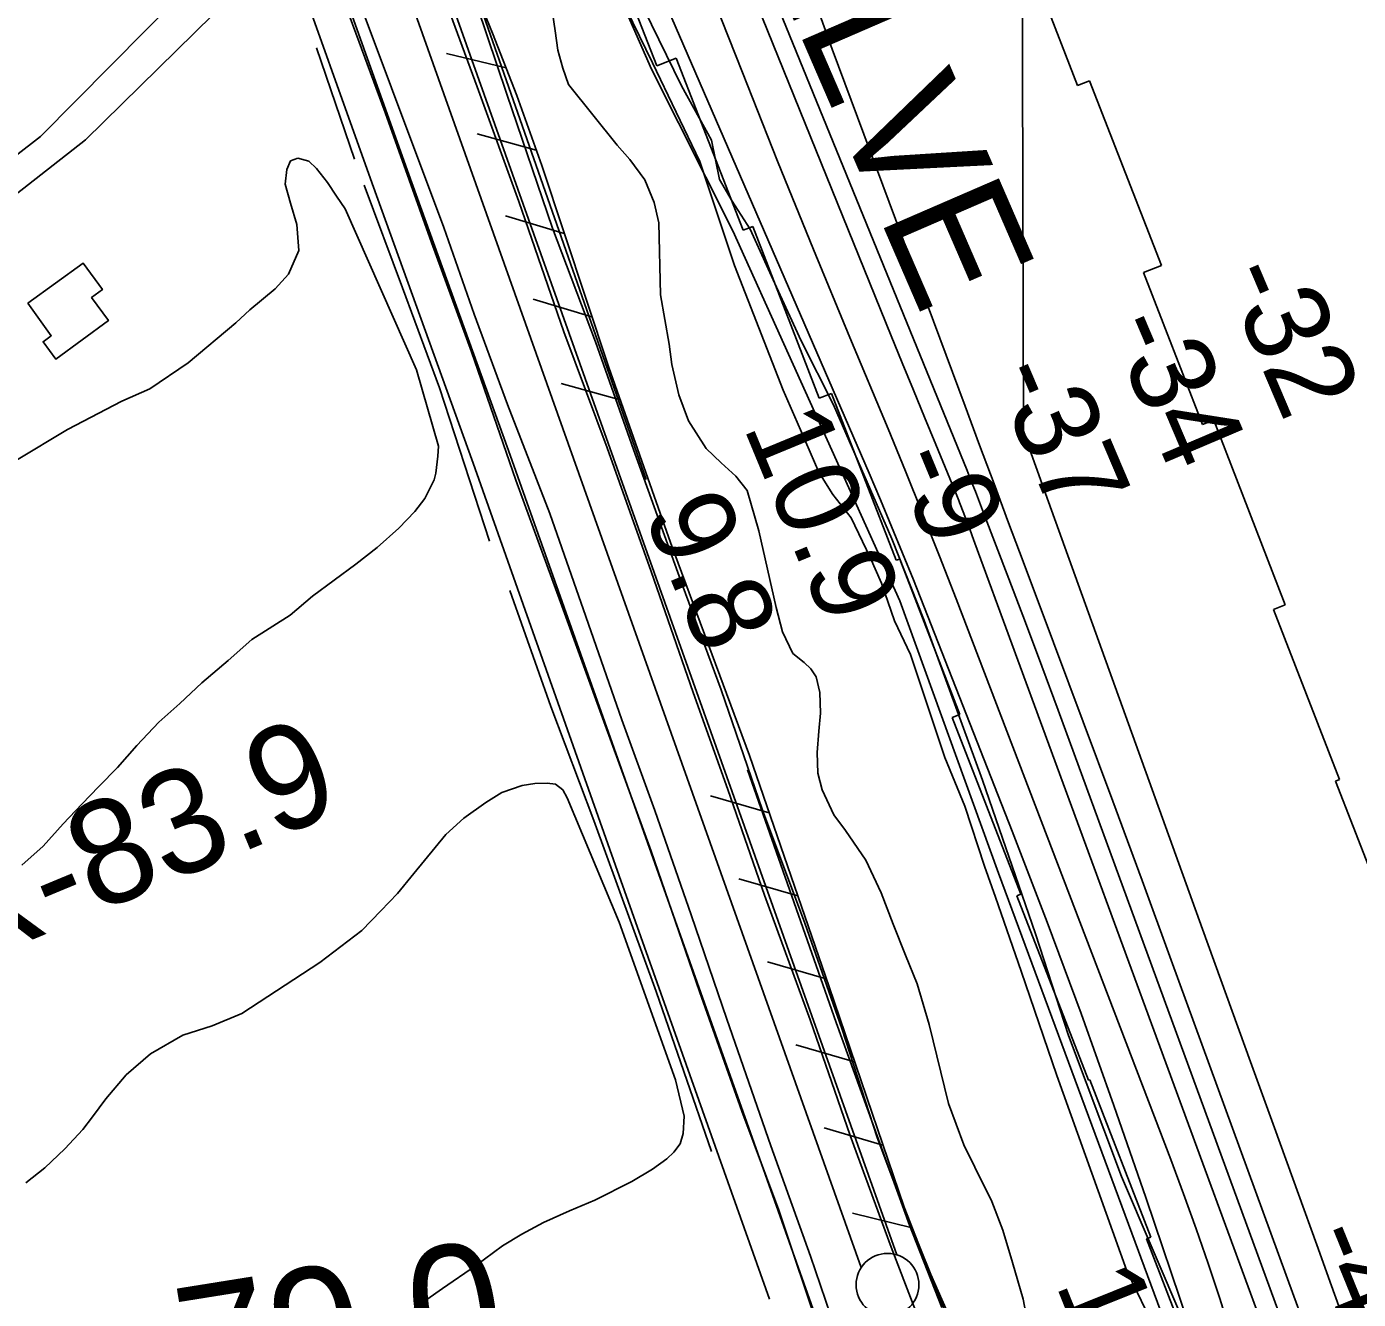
# Model space of a CAD drawing. Extents: x 3715084 to 3753216, y 488173 to 513963.
# Drawn here: x 3730590 to 3731651, y 509918 to 510932 of the extents above; entities that cross this region are included whole.
import ezdxf

# ---------------------------------------------------------------- set-up
doc = ezdxf.new("R2010")
doc.units = 0
for name, color, linetype in [('V-BLDG-OTLN', 7, 'Continuous'), ('V-FLOD-BASE', 7, 'Continuous'), ('V-LEVE-TOET', 7, 'Continuous'), ('V-RIVR-EDGE', 7, 'Continuous'), ('V-RIVR-RANG', 7, 'Continuous'), ('V-RIVR-RANG-IDEN', 7, 'Continuous'), ('V-ROAD-CNTR', 7, 'Continuous'), ('V-RRAP-FSHR', 7, 'Continuous'), ('V-RRAP-RVMT', 7, 'Continuous'), ('V-RRAP-RVMT-IDEN', 7, 'Continuous'), ('V-SITE-VEGE', 7, 'Continuous'), ('V-SURV-IDEN', 7, 'Continuous'), ('V-SURV-LINE', 7, 'Continuous'), ('V-TOPO-DPTH', 7, 'Continuous'), ('V-TOPO-MINR', 7, 'Continuous'), ('V-TOPO-SHOR', 7, 'Continuous'), ('V-TOPO-WATR', 7, 'Continuous')]:
    doc.layers.add(name, color=color, linetype=linetype)

msp = doc.modelspace()

# ---------------------------------------------------------------- linework, layer by layer
at = {"layer": 'V-BLDG-OTLN'}
msp.add_lwpolyline([(3730590.6, 510711.8), (3730634.8, 510743.9), (3730650.2, 510722.8), (3730641.5, 510716.4), (3730654.9, 510698), (3730613, 510667.4), (3730602.9, 510681.2), (3730609.4, 510685.9)], close=True, dxfattribs=at)
at = {"layer": 'V-FLOD-BASE'}
msp.add_lwpolyline([(3731316.4, 509861.8), (3731278.8, 509959.3), (3731246.1, 510048.2), (3731214.3, 510140.4), (3731177.9, 510239.9), (3731148.7, 510324.1), (3731121.1, 510401.4), (3731087.7, 510497.9), (3731052.5, 510596.7), (3731018, 510689.1), (3730982.1, 510793), (3730948.9, 510884.4), (3730915.7, 510974.8)], dxfattribs=at)
at = {"layer": 'V-LEVE-TOET'}
for points in [[(3731246.4, 509858.6), (3731214.7, 509952.2), (3731182.9, 510040.1), (3731148, 510141.1), (3731119.5, 510224.3), (3731090.5, 510307.5), (3731064.1, 510379.6), (3731035.4, 510462.1), (3731006.8, 510544.3), (3730973.1, 510631), (3730946.5, 510703.1), (3730922.4, 510772.3), (3730880.6, 510883.7), (3730845.4, 510978.2)], [(3731347.7, 509852.9), (3731310.6, 509937.4), (3731284.2, 510002.8), (3731267.7, 510046.8), (3731239.7, 510133.7), (3731210, 510217.7), (3731176.3, 510307.6), (3731143.5, 510403.6), (3731112.3, 510487.6), (3731073.4, 510595.2), (3731043.2, 510681.2), (3731009, 510771.6), (3730972.6, 510878.5), (3730941.1, 510971.8)]]:
    msp.add_lwpolyline(points, dxfattribs=at)
at = {"layer": 'V-RIVR-EDGE'}
msp.add_lwpolyline([(3731057.9, 510995.7), (3731111.7, 510885.1), (3731135.6, 510841.8), (3731142.1, 510810.6), (3731152.3, 510793.2), (3731166.6, 510770.9), (3731187.5, 510724.6), (3731207.2, 510682), (3731232.9, 510630.9), (3731279.5, 510523.9), (3731305.1, 510459), (3731351.6, 510331.6), (3731394, 510209), (3731420.2, 510127.9), (3731462.5, 510015.6), (3731512.1, 509899.6)], dxfattribs=at)
at = {"layer": 'V-ROAD-CNTR'}
for points in [[(3730316.4, 511915.4), (3730336.3, 511885.2), (3730410.4, 511773.5), (3730526.2, 511594.3), (3730562.2, 511541.4), (3730579.8, 511515.9), (3730592.1, 511497.3), (3730603.1, 511480.4), (3730615.6, 511461.5), (3730627.7, 511438.1), (3730637.5, 511419.9), (3730646.3, 511401.4), (3730661.1, 511369.3), (3730684, 511312.4), (3730743.2, 511145.4), (3730796.8, 510998.9), (3730865.3, 510807.3), (3730945.7, 510584.4), (3731059.2, 510263.6), (3731182, 509917.9)], [(3730352, 511915.8), (3730361.3, 511901.7), (3730435.5, 511790), (3730551.2, 511610.8), (3730587, 511558.4), (3730604.6, 511532.7), (3730617.2, 511513.8), (3730628.2, 511496.9), (3730641.5, 511476.7), (3730654.3, 511452.1), (3730664.2, 511433.4), (3730673.5, 511414.1), (3730688.6, 511381.2), (3730712.1, 511323), (3730771.4, 511155.5), (3730825, 511009.1), (3730893.5, 510817.4), (3730973.9, 510594.5), (3731087.5, 510273.6), (3731234.3, 509860.2), (3731380, 509453.3), (3731512.3, 509081.7), (3731621.1, 508778)]]:
    msp.add_lwpolyline(points, dxfattribs=at)
at = {"layer": 'V-RRAP-FSHR'}
for p, q in [((3730971.9, 510899.6), (3730924.4, 510911.1)), ((3730996, 510833.9), (3730949, 510846.9)), ((3731018.3, 510767.5), (3730971.5, 510781.5)), ((3731040.4, 510701.1), (3730993.6, 510715.1)), ((3731062.9, 510634.8), (3731015.8, 510647.9)), ((3731181.7, 510305.6), (3731134.8, 510319.1)), ((3731204.4, 510239.4), (3731157.5, 510252.9)), ((3731227.2, 510173.2), (3731180.3, 510186.7)), ((3731249.8, 510107), (3731202.9, 510120.6)), ((3731272.4, 510040.7), (3731225.5, 510054.3)), ((3731295.7, 509974.7), (3731248.2, 509986.3))]:
    msp.add_line(p, q, dxfattribs=at)
for points in [[(3730590.5, 511915.5), (3730640.5, 511810.1), (3730674.7, 511749.4), (3730942.4, 511229.9), (3731087.9, 510898.6), (3731152.8, 510769.6), (3731285.7, 510474.7), (3731364.4, 510257.4), (3731589.4, 509649.7), (3731673.3, 509366.3), (3731711.1, 509159.8), (3731810.3, 508873.9), (3731844.6, 508709.1), (3731864, 508582.5), (3731911.6, 508444.4), (3731969.6, 508298.6), (3732012.2, 508218.2), (3732090.6, 508029.4), (3732177.2, 507789.4), (3732249.3, 507529.5), (3732381.1, 506955.7), (3732463.5, 506674), (3732519.3, 506357.3)], [(3730888.9, 511115.9), (3730921, 511035.8), (3731083.5, 510571.3)], [(3730942.1, 510974.2), (3730961.1, 510927.2), (3730980.5, 510877.6), (3731000.4, 510821.8), (3731053.8, 510660.5), (3731103.1, 510521.2), (3731166, 510351.2), (3731229.4, 510166.8), (3731289.3, 509991.2), (3731333, 509879)], [(3731164.5, 510339.9), (3731235, 510138.4), (3731293.6, 509976.8), (3731319.3, 509911.2)]]:
    msp.add_lwpolyline(points, dxfattribs=at)
at = {"layer": 'V-RRAP-RVMT'}
for p, q in [((3731092, 510901.2), (3731034.9, 511048.5)), ((3731378.3, 511012.2), (3731427.4, 510885.5)), ((3731107.6, 510907.3), (3731092, 510901.2)), ((3731160.9, 510770), (3731107.6, 510907.3)), ((3731427.4, 510885.5), (3731437.1, 510889.2)), ((3731437.1, 510889.2), (3731494.3, 510741.9)), ((3731168.6, 510773), (3731160.9, 510770)), ((3731221.6, 510636.1), (3731168.6, 510773)), ((3731494.3, 510741.9), (3731480, 510736.4)), ((3731480, 510736.4), (3731527, 510615.1)), ((3731231.4, 510640), (3731221.6, 510636.1)), ((3731283, 510506.9), (3731231.4, 510640)), ((3731527, 510615.1), (3731536.1, 510618.6)), ((3731536.1, 510618.6), (3731593.1, 510471.5)), ((3731285.7, 510507.9), (3731283, 510506.9)), ((3731333.6, 510384), (3731285.7, 510507.9)), ((3731593.1, 510471.5), (3731583.6, 510467.8)), ((3731583.6, 510467.8), (3731636.2, 510332.1)), ((3731327.6, 510381.6), (3731333.6, 510384)), ((3731382.3, 510240.6), (3731327.6, 510381.6)), ((3731636.2, 510332.1), (3731633.2, 510330.9)), ((3731633.2, 510330.9), (3731687.8, 510189.8)), ((3731379.2, 510239.4), (3731382.3, 510240.6)), ((3731436.2, 510092.3), (3731379.2, 510239.4)), ((3731437.3, 510092.7), (3731436.2, 510092.3)), ((3731485.9, 509967.3), (3731437.3, 510092.7)), ((3731482.5, 509965.9), (3731485.9, 509967.3)), ((3731535, 509830.3), (3731482.5, 509965.9))]:
    msp.add_line(p, q, dxfattribs=at)
at = {"layer": 'V-SITE-VEGE'}
for p, q in [((3730797.1, 510818.5), (3730800.2, 510825.5)), ((3730800.2, 510825.5), (3730806, 510827.5)), ((3730806, 510827.5), (3730814.6, 510825.1)), ((3730814.6, 510825.1), (3730820.8, 510819.3)), ((3730795.9, 510806.9), (3730797.1, 510818.5)), ((3730820.8, 510819.3), (3730829.7, 510808)), ((3730800.2, 510791.7), (3730795.9, 510806.9)), ((3730829.7, 510808), (3730836.7, 510797.1)), ((3730836.7, 510797.1), (3730843.7, 510787)), ((3730805.2, 510774.6), (3730800.2, 510791.7)), ((3730843.7, 510787), (3730900.6, 510658.8)), ((3730806.7, 510754), (3730805.2, 510774.6)), ((3730798.5, 510735), (3730806.7, 510754)), ((3730788, 510723.4), (3730798.5, 510735)), ((3730767.8, 510706.7), (3730788, 510723.4)), ((3730756.5, 510696.2), (3730767.8, 510706.7)), ((3730718.4, 510664.4), (3730756.5, 510696.2)), ((3730688.1, 510643.5), (3730718.4, 510664.4)), ((3730900.6, 510658.8), (3730918, 510597.8)), ((3730622.4, 510611.3), (3730665.6, 510633.8)), ((3730665.6, 510633.8), (3730688.1, 510643.5)), ((3730581.7, 510586.8), (3730622.4, 510611.3)), ((3730918, 510597.8), (3730917.6, 510590)), ((3730917.6, 510590), (3730916, 510576.4)), ((3730914.5, 510571), (3730907.1, 510556.2)), ((3730916, 510576.4), (3730914.5, 510571)), ((3730907.1, 510556.2), (3730899.3, 510545.7)), ((3730899.3, 510545.7), (3730886.5, 510532.6)), ((3730886.5, 510532.6), (3730869.3, 510517)), ((3730869.3, 510517), (3730852.2, 510503.9)), ((3730852.2, 510503.9), (3730817.6, 510478.3)), ((3730817.6, 510478.3), (3730799.8, 510463.1)), ((3730799.8, 510463.1), (3730769.4, 510443.8)), ((3730769.4, 510443.8), (3730750.4, 510427.1)), ((3730750.4, 510427.1), (3730729.4, 510409.2)), ((3730729.4, 510409.2), (3730711.9, 510392.6)), ((3730711.9, 510392.6), (3730695.2, 510377.8)), ((3730695.2, 510377.8), (3730677.7, 510359.2)), ((3730677.7, 510359.2), (3730662.1, 510341.7)), ((3730662.1, 510341.7), (3730647.3, 510326.6)), ((3730647.3, 510326.6), (3730633.7, 510312.6)), ((3730968.5, 510321.9), (3730984.9, 510327.4)), ((3730984.9, 510327.4), (3730995, 510328.9)), ((3730995, 510328.9), (3731004.7, 510329.3)), ((3731004.7, 510329.3), (3731011.3, 510328.5)), ((3731011.3, 510328.5), (3731017.1, 510323.8)), ((3730955.7, 510313.8), (3730968.5, 510321.9)), ((3731017.1, 510323.8), (3731020.6, 510317.6)), ((3731020.6, 510317.6), (3731062, 510218.5)), ((3730633.7, 510312.6), (3730618.9, 510296.7)), ((3730938.2, 510301.4), (3730955.7, 510313.8)), ((3730618.9, 510296.7), (3730603, 510278.9)), ((3730923.8, 510288.2), (3730938.2, 510301.4)), ((3730898.5, 510257.2), (3730923.8, 510288.2)), ((3730603, 510278.9), (3730585.9, 510263.8)), ((3730885.3, 510241.2), (3730898.5, 510257.2)), ((3730872.1, 510227.3), (3730885.3, 510241.2)), ((3730856.9, 510211.8), (3730872.1, 510227.3)), ((3730823.5, 510186.2), (3730856.9, 510211.8)), ((3731062, 510218.5), (3731106.9, 510092.6)), ((3730761.3, 510145.5), (3730823.5, 510186.2)), ((3730737.6, 510135.8), (3730761.3, 510145.5)), ((3730714.3, 510128.4), (3730737.6, 510135.8)), ((3730688.6, 510113.3), (3730714.3, 510128.4)), ((3730669.2, 510096.6), (3730688.6, 510113.3)), ((3730652.8, 510077.6), (3730669.2, 510096.6)), ((3731106.9, 510092.6), (3731113.9, 510063.8)), ((3730642.3, 510063.3), (3730652.8, 510077.6)), ((3730634.6, 510053.2), (3730642.3, 510063.3)), ((3731113.9, 510063.8), (3731113.1, 510049.9)), ((3730620.2, 510037.7), (3730634.6, 510053.2)), ((3731113.1, 510049.9), (3731110.7, 510041.7)), ((3731110.7, 510041.7), (3731105.7, 510035.1)), ((3730604.2, 510022.5), (3730620.2, 510037.7)), ((3731100.2, 510029.7), (3731088.6, 510021.5)), ((3731105.7, 510035.1), (3731100.2, 510029.7)), ((3730589.1, 510010.5), (3730604.2, 510022.5)), ((3731088.6, 510021.5), (3731072.2, 510011.5)), ((3731072.2, 510011.5), (3731042.7, 509996.7)), ((3731042.7, 509996.7), (3731022.5, 509988.2)), ((3731022.5, 509988.2), (3731001.9, 509978.9)), ((3731001.9, 509978.9), (3730984.4, 509969.6)), ((3730984.4, 509969.6), (3730969.2, 509960.3)), ((3730969.2, 509960.3), (3730947.5, 509944.4)), ((3730947.5, 509944.4), (3730921.4, 509926.2)), ((3730921.4, 509926.2), (3730896.2, 509908.8))]:
    msp.add_line(p, q, dxfattribs=at)
msp.add_lwpolyline([(3730345.5, 510641.4), (3730430.8, 510713.1), (3730600.7, 510844.7), (3730712.7, 510957.9), (3730715.8, 510965.6), (3730717.8, 510974.9), (3730722.5, 510984.1), (3730730.7, 510992.8), (3730742, 510997.9), (3730755.8, 510999.4), (3730764, 510998.4), (3730764, 510997.9), (3730769.1, 510982), (3730752.7, 510956.4), (3730636.6, 510842.1), (3730464.6, 510707.4), (3730366.5, 510628.5), (3730350.1, 510622.9), (3730342.4, 510622.9), (3730340.4, 510624.5), (3730338.8, 510629.1), (3730340.4, 510634.2)], close=True, dxfattribs=at)
for points in [[(3731046.9, 510989.4), (3731088.7, 510903.4), (3731126.4, 510824.8), (3731154, 510742), (3731192.8, 510642.6), (3731203.9, 510617.1), (3731221.2, 510577.1), (3731232.4, 510559.3), (3731247, 510540.8), (3731262.3, 510509.2), (3731271.2, 510488.8), (3731281.5, 510458.7), (3731294.2, 510431.8), (3731321.8, 510349.7), (3731337.6, 510310.8), (3731353.3, 510263), (3731362.1, 510238.3), (3731382.5, 510179.4), (3731410.9, 510096.1), (3731466.9, 509940.5)], [(3731011, 510929), (3731007.9, 510950.5)], [(3731389, 509892.8), (3731384.1, 509917.9), (3731375.6, 509947.1), (3731368, 509972.9), (3731359.1, 509995.7), (3731345.7, 510023), (3731336.9, 510040.8), (3731324.6, 510073.9), (3731309.2, 510136.7), (3731299.7, 510169.1), (3731290.4, 510192.2), (3731280.5, 510216.9), (3731270.9, 510241.9), (3731258.6, 510267.7), (3731242.4, 510291.6), (3731233.2, 510304), (3731224, 510324), (3731220.5, 510337.1), (3731219.8, 510353.7), (3731221.3, 510370.6), (3731222.5, 510384.9), (3731222.1, 510401.4), (3731219.1, 510414.1), (3731214.8, 510420.3), (3731209.5, 510425.3), (3731200.6, 510432.6), (3731192.2, 510450), (3731187.2, 510469.3), (3731173.4, 510530.5), (3731164.2, 510562.5), (3731155, 510574.1), (3731143.4, 510584.5), (3731131.5, 510596), (3731117.3, 510618), (3731109.6, 510638.8), (3731104.2, 510663.1), (3731101.9, 510679.3), (3731095.1, 510718.6), (3731093.6, 510776), (3731090.1, 510792.1), (3731082.5, 510810.2), (3731070.5, 510826.4), (3731060.5, 510838), (3731021.7, 510886.2), (3731017.1, 510899.3), (3731013.3, 510913.6), (3731011, 510929)], [(3731466.9, 509940.5), (3731497.6, 509876.5)]]:
    msp.add_lwpolyline(points, dxfattribs=at)
at = {"layer": 'V-SURV-LINE'}
for points in [[(3730778, 511374.8), (3731283.4, 509953.1)], [(3731255.1, 509943.1), (3730749.7, 511364.8)]]:
    msp.add_lwpolyline(points, dxfattribs=at)
msp.add_circle((3731276, 509929.3), 25, dxfattribs=at)
at = {"layer": 'V-TOPO-DPTH'}
for points in [[(3731287.9, 511856), (3731304.3, 511792.7), (3731320.4, 511729.3), (3731339.2, 511654.9), (3731347.9, 511620.3), (3731356.5, 511585.7), (3731365, 511551), (3731373.6, 511516.4), (3731373.6, 511516.3), (3731381.9, 511481.7), (3731384.4, 510610), (3731389.3, 510595.8), (3731394.3, 510581.7), (3731399.3, 510567.5), (3731404.4, 510553.4), (3731527.2, 510212.8), (3731546.3, 510160), (3731565.4, 510107.1), (3731584.5, 510054.3), (3731603.6, 510001.6), (3731618.3, 509961.1), (3731630, 509928.5), (3731641.6, 509895.9)], [(3731287.9, 511856), (3731304.3, 511792.7), (3731320.4, 511729.3), (3731339.2, 511654.9), (3731347.9, 511620.3), (3731356.5, 511585.7), (3731365, 511551), (3731373.6, 511516.4), (3731373.6, 511516.3), (3731381.9, 511481.7), (3731384.4, 510610), (3731389.3, 510595.8), (3731394.3, 510581.7), (3731399.3, 510567.5), (3731404.4, 510553.4), (3731527.2, 510212.8), (3731546.3, 510160), (3731565.4, 510107.1), (3731584.5, 510054.3), (3731603.6, 510001.6), (3731618.3, 509961.1), (3731630, 509928.5), (3731641.6, 509895.9)], [(3731581.5, 509878.4), (3731345.6, 510520.6), (3731343.5, 510526.5), (3731341.3, 510532.4), (3731339, 510538.3), (3731336.8, 510544.2), (3731333.4, 510553.1), (3731332.9, 510554.5), (3731332.3, 510555.9), (3731331.7, 510557.3), (3731331.2, 510558.7), (3731314.4, 510599.2), (3731305.5, 510620.9), (3731296.6, 510642.6), (3731287.8, 510664.3), (3731279, 510686), (3731038.8, 511279.4)], [(3731581.5, 509878.4), (3731345.6, 510520.6), (3731343.5, 510526.5), (3731341.3, 510532.4), (3731339, 510538.3), (3731336.8, 510544.2), (3731333.4, 510553.1), (3731332.9, 510554.5), (3731332.3, 510555.9), (3731331.7, 510557.3), (3731331.2, 510558.7), (3731314.4, 510599.2), (3731305.5, 510620.9), (3731296.6, 510642.6), (3731287.8, 510664.3), (3731279, 510686), (3731038.8, 511279.4)], [(3731013.7, 511147.8), (3731261.4, 510576.3), (3731270.4, 510555.1), (3731279.3, 510533.9), (3731288, 510512.6), (3731296.6, 510491.2), (3731375.3, 510291), (3731403.2, 510218.4), (3731430.4, 510145.6), (3731456.5, 510072.3), (3731481.9, 509998.8), (3731515.6, 509898.9)], [(3731207.8, 510982.3), (3731231.9, 510914.5), (3731337.9, 510629.7), (3731349.4, 510598.8), (3731360.9, 510567.8), (3731372.5, 510536.9), (3731384.1, 510506), (3731408.4, 510441.4), (3731432, 510378.2), (3731455.5, 510314.9), (3731478.9, 510251.6), (3731502.1, 510188.2), (3731600, 509920.1), (3731606.5, 509902.1)], [(3731606.5, 509902.1), (3731600, 509920.1), (3731502.1, 510188.2), (3731478.9, 510251.6), (3731455.5, 510314.9), (3731432, 510378.2), (3731408.4, 510441.4), (3731384.1, 510506), (3731372.5, 510536.9), (3731360.9, 510567.8), (3731349.4, 510598.8), (3731337.9, 510629.7), (3731231.9, 510914.5), (3731207.8, 510982.3)]]:
    msp.add_lwpolyline(points, dxfattribs=at)
at = {"layer": 'V-TOPO-MINR'}
for points in [[(3731287.9, 511856), (3731304.3, 511792.7), (3731320.4, 511729.3), (3731339.2, 511654.9), (3731347.9, 511620.3), (3731356.5, 511585.7), (3731365, 511551), (3731373.6, 511516.4), (3731373.6, 511516.3), (3731381.9, 511481.7), (3731384.4, 510610), (3731389.3, 510595.8), (3731394.3, 510581.7), (3731399.3, 510567.5), (3731404.4, 510553.4), (3731527.2, 510212.8), (3731546.3, 510160), (3731565.4, 510107.1), (3731584.5, 510054.3), (3731603.6, 510001.6), (3731618.3, 509961.1), (3731630, 509928.5), (3731641.6, 509895.9)], [(3731038.8, 511279.4), (3731279, 510686), (3731287.8, 510664.3), (3731296.6, 510642.6), (3731305.5, 510620.9), (3731314.4, 510599.2), (3731331.2, 510558.7), (3731331.7, 510557.3), (3731332.3, 510555.9), (3731332.9, 510554.5), (3731333.4, 510553.1), (3731336.8, 510544.2), (3731339, 510538.3), (3731341.3, 510532.4), (3731343.5, 510526.5), (3731345.6, 510520.6), (3731581.5, 509878.4)], [(3731125.8, 511102.4), (3731339.4, 510578.4), (3731342.8, 510570), (3731346.1, 510561.7), (3731349.4, 510553.2), (3731352.6, 510544.8), (3731372.7, 510492.1), (3731385.9, 510457.3), (3731399, 510422.4), (3731412, 510387.5), (3731424.8, 510352.5), (3731590.8, 509899.3)], [(3731207.8, 510982.3), (3731231.9, 510914.5), (3731337.9, 510629.7), (3731349.4, 510598.8), (3731360.9, 510567.8), (3731372.5, 510536.9), (3731384.1, 510506), (3731408.4, 510441.4), (3731432, 510378.2), (3731455.5, 510314.9), (3731478.9, 510251.6), (3731502.1, 510188.2), (3731600, 509920.1), (3731606.5, 509902.1)], [(3731132.6, 510966.5), (3731160.3, 510895.8), (3731188.3, 510825.2), (3731217, 510754.8), (3731246, 510684.6), (3731276.4, 510611.6), (3731290.3, 510577.9), (3731304, 510544.2), (3731317.4, 510510.3), (3731330.6, 510476.3), (3731501.8, 510029.2), (3731512, 510001.7), (3731522, 509974), (3731531.5, 509946.2), (3731540.8, 509918.3), (3731549.6, 509890.2)]]:
    msp.add_lwpolyline(points, dxfattribs=at)
at = {"layer": 'V-TOPO-SHOR'}
msp.add_line((3730820.7, 510915.5), (3730851, 510826.8), dxfattribs=at)
for points in [[(3730789.7, 511099.2), (3730840.6, 510959), (3730875.5, 510863.9), (3730912.5, 510760.2), (3730944.3, 510673.1), (3730979.8, 510570.8), (3731015.2, 510473.6), (3731049.9, 510378.4), (3731087.6, 510275.1), (3731126.1, 510163.2), (3731159.8, 510067.6), (3731189.3, 509988.7), (3731223.2, 509887.9), (3731249.4, 509812.1), (3731276.9, 509738.1), (3731311.8, 509646.1), (3731344.6, 509553.5), (3731380.3, 509457.4), (3731421.4, 509337), (3731457.9, 509239), (3731487.7, 509152.6), (3731531.1, 509030.2), (3731557.3, 508957), (3731588.1, 508867)], [(3730858.9, 510805.9), (3730889.5, 510724.2), (3730918.8, 510644.3), (3730958.8, 510522.1)], [(3730975, 510482.9), (3731007.6, 510390.4), (3731041.8, 510299.4), (3731091.6, 510163.2), (3731135.8, 510035.6)]]:
    msp.add_lwpolyline(points, dxfattribs=at)
at = {"layer": 'V-TOPO-WATR'}
msp.add_lwpolyline([(3731013.7, 511147.8), (3731261.4, 510576.3), (3731270.4, 510555.1), (3731279.3, 510533.9), (3731288, 510512.6), (3731296.6, 510491.2), (3731375.3, 510291), (3731403.2, 510218.4), (3731430.4, 510145.6), (3731456.5, 510072.3), (3731481.9, 509998.8), (3731515.6, 509898.9)], dxfattribs=at)

# ---------------------------------------------------------------- texts
at = {"layer": 'V-RIVR-RANG'}
for s, rotation, p in [('-32', 293.037, (3731542.6, 510734.7)), ('-34', 293.037, (3731451.4, 510693.7)), ('-37', 293.037, (3731359, 510655.5)), ('10.9', 292.4383, (3731160.8, 510613.5)), ('-9', 292.4383, (3731279.9, 510587.3)), ('9.8', 292.4383, (3731081.3, 510544.2)), ('-40', 292.2028, (3731609.5, 509968.1)), ('10.7', 291.9183, (3731409.7, 509930))]:
    msp.add_text(s, height=67, rotation=rotation, dxfattribs=at).set_placement(p)
at = {"layer": 'V-RIVR-RANG-IDEN'}
msp.add_text('R-83.9', height=83, rotation=22.5751, dxfattribs=at).set_placement((3730536.4, 510180.3))
at = {"layer": 'V-RRAP-RVMT-IDEN'}
msp.add_text('TWELVE', height=100, rotation=293.433, dxfattribs=at).set_placement((3731085.5, 511204.4))
at = {"layer": 'V-SURV-IDEN'}
msp.add_text('628+79.0', height=100, rotation=9.114, dxfattribs=at).set_placement((3730421.2, 509778.7))

doc.saveas('drawing.dxf')
